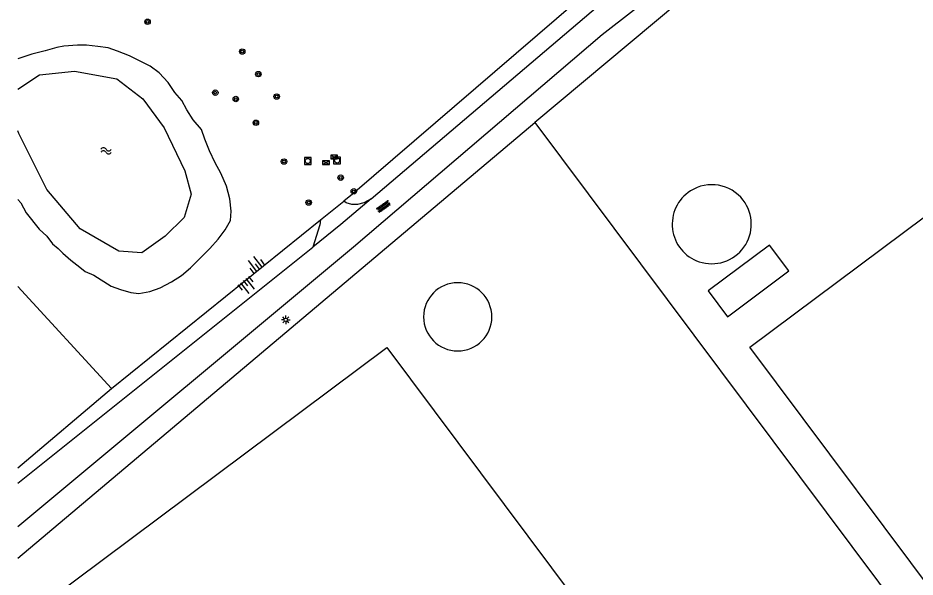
# Model space of a CAD drawing. Extents: x 130998 to 133001, y 398999 to 403002.
# Drawn here: x 131000 to 131131.3, y 399915.6 to 399997.5 of the extents above; entities that cross this region are included whole.
import ezdxf

# ---------------------------------------------------------------- set-up
doc = ezdxf.new("R2010")
doc.units = 0
for name, color, linetype in [('gg-afsc-hekwerk', 7, 'Continuous'), ('gg-bbg-bijgebouw', 7, 'Continuous'), ('gg-bbg-hoofdgebouw', 7, 'Continuous'), ('gg-bbg-opslagtank', 7, 'Continuous'), ('gg-knt-bovenkant onderkant talud', 7, 'Continuous'), ('gg-knt-onverhard', 7, 'Continuous'), ('gg-knt-verharding', 7, 'Continuous'), ('gg-kntw-bovenkant insteek waterloop', 7, 'Continuous'), ('gg-kntw-waterlijn', 7, 'Continuous'), ('gt-grn-weggrens', 7, 'Continuous'), ('gt-symb-boom', 7, 'Continuous'), ('gt-symb-elektrakast', 7, 'Continuous'), ('gt-symb-lichtmast', 7, 'Continuous'), ('gt-symb-overige verharding', 7, 'Continuous'), ('gt-symb-rioolkast', 7, 'Continuous'), ('gt-symb-rioolschacht', 7, 'Continuous'), ('gt-symb-talud symbool', 7, 'Continuous'), ('gt-symb-watersymbool', 7, 'Continuous')]:
    doc.layers.add(name, color=color, linetype=linetype)

# ---------------------------------------------------------------- blocks, each defined once
blk = doc.blocks.new('gt0-BOOM')
at = {"layer": 'gt-symb-boom'}
for radius in [0.4, 0.2]:
    blk.add_circle((0, 0), radius, dxfattribs=at)
blk = doc.blocks.new('gt0-RS')
at = {"layer": 'gt-symb-rioolschacht'}
blk.add_lwpolyline([(-0.5, -0.5), (0.5, -0.5), (0.5, 0.5), (-0.5, 0.5)], close=True, dxfattribs=at)
blk.add_circle((0, 0), 0.375, dxfattribs=at)
blk = doc.blocks.new('gt0-EKAST')
at = {"layer": 'gt-symb-elektrakast'}
for p, q in [((-0.5, -0.25), (0.5, 0.25)), ((-0.5, 0.25), (0.5, -0.25))]:
    blk.add_line(p, q, dxfattribs=at)
blk.add_lwpolyline([(0.5, 0.25), (-0.5, 0.25), (-0.5, -0.25), (0.5, -0.25)], close=True, dxfattribs=at)
blk = doc.blocks.new('gt0-RKAST')
at = {"layer": 'gt-symb-rioolkast'}
for p, q in [((-0.5, -0.25), (0.5, 0.25)), ((-0.5, 0.25), (0.5, -0.25))]:
    blk.add_line(p, q, dxfattribs=at)
blk.add_lwpolyline([(0.5, 0.25), (-0.5, 0.25), (-0.5, -0.25), (0.5, -0.25)], close=True, dxfattribs=at)
blk = doc.blocks.new('gt0-OVH')
at = {"layer": 'gt-symb-overige verharding'}
for points in [[(-0.97, 0.3), (-0.97, 0.31), (-0.96, 0.32), (-0.97, 0.33), (-0.97, 0.34), (-0.98, 0.35), (-0.99, 0.35), (-1, 0.36), (-1.01, 0.35), (-1.02, 0.35), (-1.03, 0.34), (-1.03, 0.33), (-1.04, 0.32), (-1.03, 0.31), (-1.03, 0.3), (-1.02, 0.29), (-1.01, 0.29), (-1, 0.28), (-0.99, 0.29), (-0.98, 0.29)], [(-0.87, 0.11), (-0.87, 0.12), (-0.86, 0.13), (-0.87, 0.14), (-0.87, 0.15), (-0.88, 0.16), (-0.89, 0.16), (-0.9, 0.16), (-0.91, 0.16), (-0.92, 0.16), (-0.93, 0.15), (-0.93, 0.14), (-0.94, 0.13), (-0.93, 0.12), (-0.93, 0.11), (-0.92, 0.1), (-0.91, 0.09), (-0.9, 0.09), (-0.89, 0.09), (-0.88, 0.1)], [(-0.77, 0.3), (-0.77, 0.31), (-0.76, 0.32), (-0.77, 0.33), (-0.77, 0.34), (-0.78, 0.35), (-0.79, 0.35), (-0.8, 0.36), (-0.81, 0.35), (-0.82, 0.35), (-0.83, 0.34), (-0.83, 0.33), (-0.84, 0.32), (-0.83, 0.31), (-0.83, 0.3), (-0.82, 0.29), (-0.81, 0.29), (-0.8, 0.28), (-0.79, 0.29), (-0.78, 0.29)], [(-0.67, 0.11), (-0.67, 0.12), (-0.66, 0.13), (-0.67, 0.14), (-0.67, 0.15), (-0.68, 0.16), (-0.69, 0.16), (-0.7, 0.16), (-0.71, 0.16), (-0.72, 0.16), (-0.73, 0.15), (-0.73, 0.14), (-0.74, 0.13), (-0.73, 0.12), (-0.73, 0.11), (-0.72, 0.1), (-0.71, 0.09), (-0.7, 0.09), (-0.69, 0.09), (-0.68, 0.1)], [(-0.57, 0.3), (-0.57, 0.31), (-0.56, 0.32), (-0.57, 0.33), (-0.57, 0.34), (-0.58, 0.35), (-0.59, 0.35), (-0.6, 0.36), (-0.61, 0.35), (-0.62, 0.35), (-0.63, 0.34), (-0.63, 0.33), (-0.64, 0.32), (-0.63, 0.31), (-0.63, 0.3), (-0.62, 0.29), (-0.61, 0.29), (-0.6, 0.28), (-0.59, 0.29), (-0.58, 0.29)], [(-0.47, 0.11), (-0.47, 0.12), (-0.46, 0.13), (-0.47, 0.14), (-0.47, 0.15), (-0.48, 0.16), (-0.49, 0.16), (-0.5, 0.16), (-0.51, 0.16), (-0.52, 0.16), (-0.53, 0.15), (-0.53, 0.14), (-0.54, 0.13), (-0.53, 0.12), (-0.53, 0.11), (-0.52, 0.1), (-0.51, 0.09), (-0.5, 0.09), (-0.49, 0.09), (-0.48, 0.1)], [(-0.37, 0.3), (-0.37, 0.31), (-0.36, 0.32), (-0.37, 0.33), (-0.37, 0.34), (-0.38, 0.35), (-0.39, 0.35), (-0.4, 0.36), (-0.41, 0.35), (-0.42, 0.35), (-0.43, 0.34), (-0.43, 0.33), (-0.44, 0.32), (-0.43, 0.31), (-0.43, 0.3), (-0.42, 0.29), (-0.41, 0.29), (-0.4, 0.28), (-0.39, 0.29), (-0.38, 0.29)], [(-0.27, 0.11), (-0.27, 0.12), (-0.26, 0.13), (-0.27, 0.14), (-0.27, 0.15), (-0.28, 0.16), (-0.29, 0.16), (-0.3, 0.16), (-0.31, 0.16), (-0.32, 0.16), (-0.33, 0.15), (-0.33, 0.14), (-0.34, 0.13), (-0.33, 0.12), (-0.33, 0.11), (-0.32, 0.1), (-0.31, 0.09), (-0.3, 0.09), (-0.29, 0.09), (-0.28, 0.1)], [(-0.17, 0.3), (-0.17, 0.31), (-0.16, 0.32), (-0.17, 0.33), (-0.17, 0.34), (-0.18, 0.35), (-0.19, 0.35), (-0.2, 0.36), (-0.21, 0.35), (-0.22, 0.35), (-0.23, 0.34), (-0.23, 0.33), (-0.24, 0.32), (-0.23, 0.31), (-0.23, 0.3), (-0.22, 0.29), (-0.21, 0.29), (-0.2, 0.28), (-0.19, 0.29), (-0.18, 0.29)], [(-0.07, 0.11), (-0.07, 0.12), (-0.06, 0.13), (-0.07, 0.14), (-0.07, 0.15), (-0.08, 0.16), (-0.09, 0.16), (-0.1, 0.16), (-0.11, 0.16), (-0.12, 0.16), (-0.13, 0.15), (-0.13, 0.14), (-0.14, 0.13), (-0.13, 0.12), (-0.13, 0.11), (-0.12, 0.1), (-0.11, 0.09), (-0.1, 0.09), (-0.09, 0.09), (-0.08, 0.1)], [(0.03, 0.3), (0.03, 0.31), (0.04, 0.32), (0.03, 0.33), (0.03, 0.34), (0.02, 0.35), (0.01, 0.35), (0, 0.36), (-0.01, 0.35), (-0.02, 0.35), (-0.03, 0.34), (-0.03, 0.33), (-0.04, 0.32), (-0.03, 0.31), (-0.03, 0.3), (-0.02, 0.29), (-0.01, 0.29), (0, 0.28), (0.01, 0.29), (0.02, 0.29)], [(0.13, 0.11), (0.13, 0.12), (0.14, 0.13), (0.13, 0.14), (0.13, 0.15), (0.12, 0.16), (0.11, 0.16), (0.1, 0.16), (0.09, 0.16), (0.08, 0.16), (0.07, 0.15), (0.07, 0.14), (0.06, 0.13), (0.07, 0.12), (0.07, 0.11), (0.08, 0.1), (0.09, 0.09), (0.1, 0.09), (0.11, 0.09), (0.12, 0.1)], [(0.23, 0.3), (0.23, 0.31), (0.24, 0.32), (0.23, 0.33), (0.23, 0.34), (0.22, 0.35), (0.21, 0.35), (0.2, 0.36), (0.19, 0.35), (0.18, 0.35), (0.17, 0.34), (0.17, 0.33), (0.16, 0.32), (0.17, 0.31), (0.17, 0.3), (0.18, 0.29), (0.19, 0.29), (0.2, 0.28), (0.21, 0.29), (0.22, 0.29)], [(0.33, 0.11), (0.33, 0.12), (0.34, 0.13), (0.33, 0.14), (0.33, 0.15), (0.32, 0.16), (0.31, 0.16), (0.3, 0.16), (0.29, 0.16), (0.28, 0.16), (0.27, 0.15), (0.27, 0.14), (0.26, 0.13), (0.27, 0.12), (0.27, 0.11), (0.28, 0.1), (0.29, 0.09), (0.3, 0.09), (0.31, 0.09), (0.32, 0.1)], [(0.43, 0.3), (0.43, 0.31), (0.44, 0.32), (0.43, 0.33), (0.43, 0.34), (0.42, 0.35), (0.41, 0.35), (0.4, 0.36), (0.39, 0.35), (0.38, 0.35), (0.37, 0.34), (0.37, 0.33), (0.36, 0.32), (0.37, 0.31), (0.37, 0.3), (0.38, 0.29), (0.39, 0.29), (0.4, 0.28), (0.41, 0.29), (0.42, 0.29)], [(0.53, 0.11), (0.53, 0.12), (0.54, 0.13), (0.53, 0.14), (0.53, 0.15), (0.52, 0.16), (0.51, 0.16), (0.5, 0.16), (0.49, 0.16), (0.48, 0.16), (0.47, 0.15), (0.47, 0.14), (0.46, 0.13), (0.47, 0.12), (0.47, 0.11), (0.48, 0.1), (0.49, 0.09), (0.5, 0.09), (0.51, 0.09), (0.52, 0.1)], [(0.63, 0.3), (0.63, 0.31), (0.64, 0.32), (0.63, 0.33), (0.63, 0.34), (0.62, 0.35), (0.61, 0.35), (0.6, 0.36), (0.59, 0.35), (0.58, 0.35), (0.57, 0.34), (0.57, 0.33), (0.56, 0.32), (0.57, 0.31), (0.57, 0.3), (0.58, 0.29), (0.59, 0.29), (0.6, 0.28), (0.61, 0.29), (0.62, 0.29)], [(0.73, 0.11), (0.73, 0.12), (0.74, 0.13), (0.73, 0.14), (0.73, 0.15), (0.72, 0.16), (0.71, 0.16), (0.7, 0.16), (0.69, 0.16), (0.68, 0.16), (0.67, 0.15), (0.67, 0.14), (0.66, 0.13), (0.67, 0.12), (0.67, 0.11), (0.68, 0.1), (0.69, 0.09), (0.7, 0.09), (0.71, 0.09), (0.72, 0.1)], [(0.83, 0.3), (0.83, 0.31), (0.84, 0.32), (0.83, 0.33), (0.83, 0.34), (0.82, 0.35), (0.81, 0.35), (0.8, 0.36), (0.79, 0.35), (0.78, 0.35), (0.77, 0.34), (0.77, 0.33), (0.76, 0.32), (0.77, 0.31), (0.77, 0.3), (0.78, 0.29), (0.79, 0.29), (0.8, 0.28), (0.81, 0.29), (0.82, 0.29)], [(0.93, 0.11), (0.93, 0.12), (0.94, 0.13), (0.93, 0.14), (0.93, 0.15), (0.92, 0.16), (0.91, 0.16), (0.9, 0.16), (0.89, 0.16), (0.88, 0.16), (0.87, 0.15), (0.87, 0.14), (0.86, 0.13), (0.87, 0.12), (0.87, 0.11), (0.88, 0.1), (0.89, 0.09), (0.9, 0.09), (0.91, 0.09), (0.92, 0.1)], [(1.03, 0.3), (1.03, 0.31), (1.04, 0.32), (1.03, 0.33), (1.03, 0.34), (1.02, 0.35), (1.01, 0.35), (1, 0.36), (0.99, 0.35), (0.98, 0.35), (0.97, 0.34), (0.97, 0.33), (0.96, 0.32), (0.97, 0.31), (0.97, 0.3), (0.98, 0.29), (0.99, 0.29), (1, 0.28), (1.01, 0.29), (1.02, 0.29)], [(-0.97, -0.14), (-0.97, -0.13), (-0.96, -0.12), (-0.97, -0.11), (-0.97, -0.1), (-0.98, -0.09), (-0.99, -0.09), (-1, -0.08), (-1.01, -0.09), (-1.02, -0.09), (-1.03, -0.1), (-1.03, -0.11), (-1.04, -0.12), (-1.03, -0.13), (-1.03, -0.14), (-1.02, -0.15), (-1.01, -0.15), (-1, -0.16), (-0.99, -0.15), (-0.98, -0.15)], [(-0.87, -0.33), (-0.87, -0.32), (-0.86, -0.31), (-0.87, -0.3), (-0.87, -0.29), (-0.88, -0.28), (-0.89, -0.28), (-0.9, -0.28), (-0.91, -0.28), (-0.92, -0.28), (-0.93, -0.29), (-0.93, -0.3), (-0.94, -0.31), (-0.93, -0.32), (-0.93, -0.33), (-0.92, -0.34), (-0.91, -0.35), (-0.9, -0.35), (-0.89, -0.35), (-0.88, -0.34)], [(-0.77, -0.14), (-0.77, -0.13), (-0.76, -0.12), (-0.77, -0.11), (-0.77, -0.1), (-0.78, -0.09), (-0.79, -0.09), (-0.8, -0.08), (-0.81, -0.09), (-0.82, -0.09), (-0.83, -0.1), (-0.83, -0.11), (-0.84, -0.12), (-0.83, -0.13), (-0.83, -0.14), (-0.82, -0.15), (-0.81, -0.15), (-0.8, -0.16), (-0.79, -0.15), (-0.78, -0.15)], [(-0.67, -0.33), (-0.67, -0.32), (-0.66, -0.31), (-0.67, -0.3), (-0.67, -0.29), (-0.68, -0.28), (-0.69, -0.28), (-0.7, -0.28), (-0.71, -0.28), (-0.72, -0.28), (-0.73, -0.29), (-0.73, -0.3), (-0.74, -0.31), (-0.73, -0.32), (-0.73, -0.33), (-0.72, -0.34), (-0.71, -0.35), (-0.7, -0.35), (-0.69, -0.35), (-0.68, -0.34)], [(-0.57, -0.14), (-0.57, -0.13), (-0.56, -0.12), (-0.57, -0.11), (-0.57, -0.1), (-0.58, -0.09), (-0.59, -0.09), (-0.6, -0.08), (-0.61, -0.09), (-0.62, -0.09), (-0.63, -0.1), (-0.63, -0.11), (-0.64, -0.12), (-0.63, -0.13), (-0.63, -0.14), (-0.62, -0.15), (-0.61, -0.15), (-0.6, -0.16), (-0.59, -0.15), (-0.58, -0.15)], [(-0.47, -0.33), (-0.47, -0.32), (-0.46, -0.31), (-0.47, -0.3), (-0.47, -0.29), (-0.48, -0.28), (-0.49, -0.28), (-0.5, -0.28), (-0.51, -0.28), (-0.52, -0.28), (-0.53, -0.29), (-0.53, -0.3), (-0.54, -0.31), (-0.53, -0.32), (-0.53, -0.33), (-0.52, -0.34), (-0.51, -0.35), (-0.5, -0.35), (-0.49, -0.35), (-0.48, -0.34)], [(-0.37, -0.14), (-0.37, -0.13), (-0.36, -0.12), (-0.37, -0.11), (-0.37, -0.1), (-0.38, -0.09), (-0.39, -0.09), (-0.4, -0.08), (-0.41, -0.09), (-0.42, -0.09), (-0.43, -0.1), (-0.43, -0.11), (-0.44, -0.12), (-0.43, -0.13), (-0.43, -0.14), (-0.42, -0.15), (-0.41, -0.15), (-0.4, -0.16), (-0.39, -0.15), (-0.38, -0.15)], [(-0.27, -0.33), (-0.27, -0.32), (-0.26, -0.31), (-0.27, -0.3), (-0.27, -0.29), (-0.28, -0.28), (-0.29, -0.28), (-0.3, -0.28), (-0.31, -0.28), (-0.32, -0.28), (-0.33, -0.29), (-0.33, -0.3), (-0.34, -0.31), (-0.33, -0.32), (-0.33, -0.33), (-0.32, -0.34), (-0.31, -0.35), (-0.3, -0.35), (-0.29, -0.35), (-0.28, -0.34)], [(-0.17, -0.14), (-0.17, -0.13), (-0.16, -0.12), (-0.17, -0.11), (-0.17, -0.1), (-0.18, -0.09), (-0.19, -0.09), (-0.2, -0.08), (-0.21, -0.09), (-0.22, -0.09), (-0.23, -0.1), (-0.23, -0.11), (-0.24, -0.12), (-0.23, -0.13), (-0.23, -0.14), (-0.22, -0.15), (-0.21, -0.15), (-0.2, -0.16), (-0.19, -0.15), (-0.18, -0.15)], [(-0.07, -0.33), (-0.07, -0.32), (-0.06, -0.31), (-0.07, -0.3), (-0.07, -0.29), (-0.08, -0.28), (-0.09, -0.28), (-0.1, -0.28), (-0.11, -0.28), (-0.12, -0.28), (-0.13, -0.29), (-0.13, -0.3), (-0.14, -0.31), (-0.13, -0.32), (-0.13, -0.33), (-0.12, -0.34), (-0.11, -0.35), (-0.1, -0.35), (-0.09, -0.35), (-0.08, -0.34)], [(0.03, -0.14), (0.03, -0.13), (0.04, -0.12), (0.03, -0.11), (0.03, -0.1), (0.02, -0.09), (0.01, -0.09), (0, -0.08), (-0.01, -0.09), (-0.02, -0.09), (-0.03, -0.1), (-0.03, -0.11), (-0.04, -0.12), (-0.03, -0.13), (-0.03, -0.14), (-0.02, -0.15), (-0.01, -0.15), (0, -0.16), (0.01, -0.15), (0.02, -0.15)], [(0.13, -0.33), (0.13, -0.32), (0.14, -0.31), (0.13, -0.3), (0.13, -0.29), (0.12, -0.28), (0.11, -0.28), (0.1, -0.28), (0.09, -0.28), (0.08, -0.28), (0.07, -0.29), (0.07, -0.3), (0.06, -0.31), (0.07, -0.32), (0.07, -0.33), (0.08, -0.34), (0.09, -0.35), (0.1, -0.35), (0.11, -0.35), (0.12, -0.34)], [(0.23, -0.14), (0.23, -0.13), (0.24, -0.12), (0.23, -0.11), (0.23, -0.1), (0.22, -0.09), (0.21, -0.09), (0.2, -0.08), (0.19, -0.09), (0.18, -0.09), (0.17, -0.1), (0.17, -0.11), (0.16, -0.12), (0.17, -0.13), (0.17, -0.14), (0.18, -0.15), (0.19, -0.15), (0.2, -0.16), (0.21, -0.15), (0.22, -0.15)], [(0.33, -0.33), (0.33, -0.32), (0.34, -0.31), (0.33, -0.3), (0.33, -0.29), (0.32, -0.28), (0.31, -0.28), (0.3, -0.28), (0.29, -0.28), (0.28, -0.28), (0.27, -0.29), (0.27, -0.3), (0.26, -0.31), (0.27, -0.32), (0.27, -0.33), (0.28, -0.34), (0.29, -0.35), (0.3, -0.35), (0.31, -0.35), (0.32, -0.34)], [(0.43, -0.14), (0.43, -0.13), (0.44, -0.12), (0.43, -0.11), (0.43, -0.1), (0.42, -0.09), (0.41, -0.09), (0.4, -0.08), (0.39, -0.09), (0.38, -0.09), (0.37, -0.1), (0.37, -0.11), (0.36, -0.12), (0.37, -0.13), (0.37, -0.14), (0.38, -0.15), (0.39, -0.15), (0.4, -0.16), (0.41, -0.15), (0.42, -0.15)], [(0.53, -0.33), (0.53, -0.32), (0.54, -0.31), (0.53, -0.3), (0.53, -0.29), (0.52, -0.28), (0.51, -0.28), (0.5, -0.28), (0.49, -0.28), (0.48, -0.28), (0.47, -0.29), (0.47, -0.3), (0.46, -0.31), (0.47, -0.32), (0.47, -0.33), (0.48, -0.34), (0.49, -0.35), (0.5, -0.35), (0.51, -0.35), (0.52, -0.34)], [(0.63, -0.14), (0.63, -0.13), (0.64, -0.12), (0.63, -0.11), (0.63, -0.1), (0.62, -0.09), (0.61, -0.09), (0.6, -0.08), (0.59, -0.09), (0.58, -0.09), (0.57, -0.1), (0.57, -0.11), (0.56, -0.12), (0.57, -0.13), (0.57, -0.14), (0.58, -0.15), (0.59, -0.15), (0.6, -0.16), (0.61, -0.15), (0.62, -0.15)], [(0.73, -0.33), (0.73, -0.32), (0.74, -0.31), (0.73, -0.3), (0.73, -0.29), (0.72, -0.28), (0.71, -0.28), (0.7, -0.28), (0.69, -0.28), (0.68, -0.28), (0.67, -0.29), (0.67, -0.3), (0.66, -0.31), (0.67, -0.32), (0.67, -0.33), (0.68, -0.34), (0.69, -0.35), (0.7, -0.35), (0.71, -0.35), (0.72, -0.34)], [(0.83, -0.14), (0.83, -0.13), (0.84, -0.12), (0.83, -0.11), (0.83, -0.1), (0.82, -0.09), (0.81, -0.09), (0.8, -0.08), (0.79, -0.09), (0.78, -0.09), (0.77, -0.1), (0.77, -0.11), (0.76, -0.12), (0.77, -0.13), (0.77, -0.14), (0.78, -0.15), (0.79, -0.15), (0.8, -0.16), (0.81, -0.15), (0.82, -0.15)], [(0.93, -0.33), (0.93, -0.32), (0.94, -0.31), (0.93, -0.3), (0.93, -0.29), (0.92, -0.28), (0.91, -0.28), (0.9, -0.28), (0.89, -0.28), (0.88, -0.28), (0.87, -0.29), (0.87, -0.3), (0.86, -0.31), (0.87, -0.32), (0.87, -0.33), (0.88, -0.34), (0.89, -0.35), (0.9, -0.35), (0.91, -0.35), (0.92, -0.34)], [(1.03, -0.14), (1.03, -0.13), (1.04, -0.12), (1.03, -0.11), (1.03, -0.1), (1.02, -0.09), (1.01, -0.09), (1, -0.08), (0.99, -0.09), (0.98, -0.09), (0.97, -0.1), (0.97, -0.11), (0.96, -0.12), (0.97, -0.13), (0.97, -0.14), (0.98, -0.15), (0.99, -0.15), (1, -0.16), (1.01, -0.15), (1.02, -0.15)]]:
    blk.add_lwpolyline(points, close=True, dxfattribs=at)
blk = doc.blocks.new('gt0-WA')
at = {"layer": 'gt-symb-watersymbool'}
for centre, start, end in [((-0.32, 0.02), 28.0725, 151.9275), ((0.43, 0.42), 208.0725, 331.9275), ((-0.32, -0.43), 28.0725, 151.9275), ((0.43, -0.03), 208.0725, 331.9275)]:
    blk.add_arc(centre, 0.425, start, end, dxfattribs=at)
blk = doc.blocks.new('gt0-TALUD_1')
at = {"layer": 'gt-symb-talud symbool'}
for p, q in [((-1, -1), (-1, 0)), ((-0.5, -2), (-0.5, 0)), ((0, -1), (0, 0)), ((0.5, -2), (0.5, 0)), ((1, -1), (1, 0))]:
    blk.add_line(p, q, dxfattribs=at)
blk = doc.blocks.new('gt0-LMAST')
at = {"layer": 'gt-symb-lichtmast'}
for p, q in [((-0.18, 0.17), (-0.45, 0.44)), ((-0.01, 0.25), (-0.01, 0.62)), ((0.17, 0.17), (0.44, 0.44)), ((-0.26, 0), (-0.63, 0)), ((-0.18, -0.18), (-0.45, -0.45)), ((-0.01, -0.25), (-0.01, -0.63)), ((0.44, -0.45), (0.17, -0.18)), ((0.24, 0), (0.62, 0))]:
    blk.add_line(p, q, dxfattribs=at)
blk.add_circle((-0.01, 0), 0.25, dxfattribs=at)

msp = doc.modelspace()

# ---------------------------------------------------------------- linework, layer by layer
at = {"layer": 'gg-afsc-hekwerk'}
for p, q in [((131000, 399918.37), (131075.66, 399982.17)), ((131000, 399958.11), (131013.71, 399943.18)), ((131000, 399931.6), (131013.71, 399943.18))]:
    msp.add_line(p, q, dxfattribs=at)
for points in [[(131136.45, 400031.66), (131121.38, 400020.4), (131075.66, 399982.17)], [(131075.66, 399982.17), (131257.69, 399738.64), (131262.93, 399742.61)]]:
    msp.add_lwpolyline(points, dxfattribs=at)
at = {"layer": 'gg-bbg-bijgebouw'}
msp.add_lwpolyline([(131103.87, 399953.68), (131112.86, 399960.42), (131110.03, 399964.21), (131101.03, 399957.48), (131103.87, 399953.68)], dxfattribs=at)
for start, end in [(37.3364, 122.6967), (122.6941, 251.421), (251.4245, 37.3401)]:
    msp.add_arc((131101.57, 399967.25), 5.79, start, end, dxfattribs=at)
at = {"layer": 'gg-bbg-hoofdgebouw'}
for points in [[(131336.13, 399850.49), (131236.57, 399776.11), (131107.17, 399949.27), (131206.75, 400023.65)], [(131000, 399908.83), (131054, 399949.18), (131181.45, 399778.6), (131241.3, 399698.61)]]:
    msp.add_lwpolyline(points, dxfattribs=at)
at = {"layer": 'gg-bbg-opslagtank'}
for start, end in [(0, 180), (180, 0)]:
    msp.add_arc((131064.38, 399953.69), 5, start, end, dxfattribs=at)
at = {"layer": 'gg-knt-bovenkant onderkant talud'}
msp.add_line((131013.71, 399943.18), (131044.29, 399967.89), dxfattribs=at)
at = {"layer": 'gg-knt-onverhard'}
msp.add_line((131000, 399929.33), (131043.17, 399963.91), dxfattribs=at)
for points in [[(131051.71, 399970.97), (131085.85, 400000), (131116.69, 400025.72), (131119.28, 400029.91), (131120.94, 400033.94), (131121.78, 400038.2)], [(131000, 399922.97), (131049.13, 399963.92), (131085.54, 399995.02), (131103.01, 400008.65), (131116.49, 400020.3), (131124.33, 400027.82)], [(131051.71, 399970.97), (131047.26, 399967.19), (131043.17, 399963.91)]]:
    msp.add_lwpolyline(points, dxfattribs=at)
at = {"layer": 'gg-knt-verharding'}
for points in [[(131081.96, 400000), (131049, 399971.65), (131047.69, 399970.61)], [(131051.71, 399970.97), (131050.62, 399970.38), (131049.73, 399970.12), (131048.88, 399970.12), (131048.04, 399970.36), (131047.69, 399970.61)], [(131044.29, 399967.89), (131044.22, 399967.17), (131043.17, 399963.91)]]:
    msp.add_lwpolyline(points, dxfattribs=at)
at = {"layer": 'gg-kntw-bovenkant insteek waterloop'}
msp.add_lwpolyline([(131000, 399970.89), (131000.42, 399970.37), (131001.22, 399968.93), (131003.13, 399966.55), (131004.23, 399965.51), (131005.08, 399964.37), (131005.88, 399963.68), (131006.58, 399962.99), (131007.73, 399962), (131009.07, 399960.98), (131009.83, 399960.35), (131011.09, 399959.78), (131013.66, 399958.2), (131015.02, 399957.68), (131016.52, 399957.27), (131017.72, 399957.09), (131019.3, 399957.38), (131020.84, 399957.96), (131022.46, 399958.84), (131023.93, 399959.72), (131025.25, 399960.85), (131028.07, 399963.7), (131029.29, 399965.07), (131030.35, 399966.44), (131031.1, 399967.8), (131031.21, 399969.14), (131031.03, 399970.96), (131030.51, 399972.81), (131029.72, 399974.73), (131028.88, 399976.26), (131028.05, 399977.98), (131027.36, 399979.71), (131026.88, 399981.14), (131025.66, 399982.56), (131024.73, 399983.98), (131024, 399985.36), (131022.96, 399986.55), (131022, 399988), (131020.68, 399989.41), (131019.36, 399990.38), (131016.34, 399991.9), (131014.58, 399992.61), (131013.19, 399993.07), (131011.68, 399993.29), (131010.03, 399993.45), (131008.71, 399993.48), (131006.7, 399993.33), (131005.69, 399993.11), (131003.98, 399992.63), (131002.05, 399992.17), (131000, 399991.49)], dxfattribs=at)
at = {"layer": 'gg-kntw-waterlijn'}
msp.add_lwpolyline([(131000, 399987.01), (131003.17, 399989.13), (131008.26, 399989.66), (131014.48, 399988.52), (131018.28, 399985.63), (131021.39, 399981.38), (131024.43, 399975.08), (131025.34, 399971.66), (131024.35, 399968.25), (131021.54, 399965.51), (131018.13, 399963.08), (131014.79, 399963.31), (131009.09, 399966.58), (131004.23, 399972.35), (131000.13, 399980.55), (131000, 399980.94)], dxfattribs=at)
at = {"layer": 'gt-grn-weggrens'}
msp.add_line((131044.29, 399967.89), (131047.69, 399970.61), dxfattribs=at)

# ---------------------------------------------------------------- block references
at = {"layer": 'gt-symb-boom'}
for p in [(131018.97, 399996.89), (131032.84, 399992.53), (131035.2, 399989.23), (131028.89, 399986.52), (131031.89, 399985.58), (131037.88, 399985.95), (131034.84, 399982.11), (131038.95, 399976.43), (131047.25, 399974.06), (131049.16, 399972.06), (131042.57, 399970.42)]:
    msp.add_blockref('gt0-BOOM', p, dxfattribs=at)
at = {"layer": 'gt-symb-elektrakast'}
msp.add_blockref('gt0-EKAST', (131045.09, 399976.27), dxfattribs=at)
at = {"layer": 'gt-symb-lichtmast'}
msp.add_blockref('gt0-LMAST', (131039.21, 399953.25), dxfattribs=at)
at = {"layer": 'gt-symb-overige verharding', "rotation": 35.02487327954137}
msp.add_blockref('gt0-OVH', (131053.52, 399969.83), dxfattribs=at)
at = {"layer": 'gt-symb-rioolkast'}
msp.add_blockref('gt0-RKAST', (131046.29, 399977.1), dxfattribs=at)
at = {"layer": 'gt-symb-rioolschacht'}
for p in [(131042.43, 399976.51), (131046.72, 399976.59)]:
    msp.add_blockref('gt0-RS', p, dxfattribs=at)
at = {"layer": 'gt-symb-talud symbool', "xscale": 1.0001484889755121, "yscale": 1.0001484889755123}
for p, rotation in [((131035.33, 399960.66), -141.61754266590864), ((131033.02, 399959), 38.382457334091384)]:
    msp.add_blockref('gt0-TALUD_1', p, dxfattribs=dict(at, rotation=rotation))
at = {"layer": 'gt-symb-watersymbool'}
msp.add_blockref('gt0-WA', (131012.84, 399978.01), dxfattribs=at)

doc.saveas('drawing.dxf')
